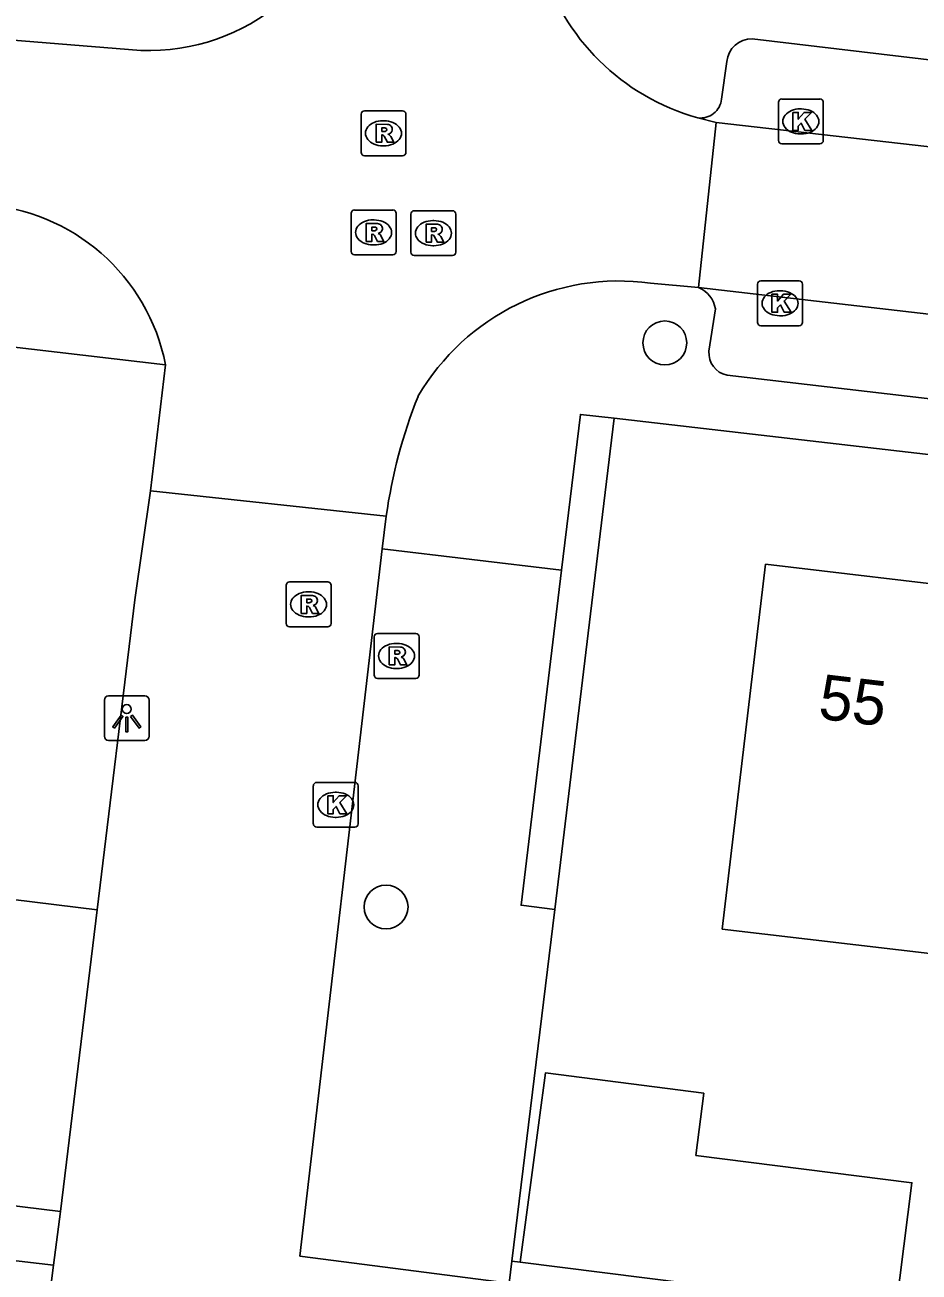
# Model space of a CAD drawing. Extents: x 162250 to 162654, y 380744 to 381605.
# Drawn here: x 162393.23 to 162413.16, y 380930.93 to 380958.73 of the extents above; entities that cross this region are included whole.
import ezdxf

# ---------------------------------------------------------------- set-up
doc = ezdxf.new("R2010")
doc.units = 0
for name, color, linetype in [('IMGEO_Boom', 7, 'Continuous'), ('IMGEO_Groenvoorziening', 7, 'Continuous'), ('IMGEO_Kolk', 7, 'Continuous'), ('IMGEO_Lichtpunt', 7, 'Continuous'), ('IMGEO_Pand', 7, 'Continuous'), ('IMGEO_Pand_nummerreeks', 7, 'Continuous'), ('IMGEO_Parkeervlak_open', 7, 'Continuous'), ('IMGEO_Rijbaan_lokaal_open', 7, 'Continuous'), ('IMGEO_Rioolput', 7, 'Continuous'), ('IMGEO_Voetpad_open', 7, 'Continuous')]:
    doc.layers.add(name, color=color, linetype=linetype)

msp = doc.modelspace()

# ---------------------------------------------------------------- linework, layer by layer
at = {"layer": 'IMGEO_Boom'}
for centre in [(162407.491, 380951.645), (162401.278, 380939.068)]:
    msp.add_circle(centre, 0.489, dxfattribs=at)
at = {"layer": 'IMGEO_Groenvoorziening'}
msp.add_lwpolyline([(162406.365, 380949.964), (162405.992, 380946.896), (162405.036, 380939.015)], dxfattribs=at)
at = {"layer": 'IMGEO_Kolk'}
for p, q in [((162410.021, 380956.157), (162410.021, 380957.009)), ((162410.096, 380957.083), (162410.948, 380957.083)), ((162410.509, 380956.863), (162410.534, 380956.863)), ((162411.022, 380957.009), (162411.022, 380956.157)), ((162410.532, 380956.303), (162410.507, 380956.303)), ((162410.948, 380956.083), (162410.096, 380956.083)), ((162409.558, 380952.103), (162409.558, 380952.955)), ((162409.633, 380953.029), (162410.485, 380953.029)), ((162410.559, 380952.955), (162410.559, 380952.103)), ((162410.046, 380952.809), (162410.071, 380952.809)), ((162410.069, 380952.249), (162410.044, 380952.249)), ((162410.485, 380952.029), (162409.633, 380952.029)), ((162399.732, 380941.846), (162400.584, 380941.846)), ((162399.657, 380940.92), (162399.657, 380941.772)), ((162400.145, 380941.626), (162400.17, 380941.626)), ((162400.658, 380941.772), (162400.658, 380940.92)), ((162400.168, 380941.066), (162400.143, 380941.066)), ((162400.584, 380940.846), (162399.732, 380940.846))]:
    msp.add_line(p, q, dxfattribs=at)
for points in [[(162410.021, 380956.157), (162410.021, 380957.009)], [(162410.096, 380957.083), (162410.948, 380957.083)], [(162411.022, 380957.009), (162411.022, 380956.157)], [(162410.342, 380956.783), (162410.465, 380956.783), (162410.465, 380956.632), (162410.595, 380956.783), (162410.759, 380956.783), (162410.613, 380956.632), (162410.766, 380956.383), (162410.614, 380956.383), (162410.529, 380956.547), (162410.465, 380956.48), (162410.465, 380956.383), (162410.342, 380956.383), (162410.342, 380956.783)], [(162410.948, 380956.083), (162410.096, 380956.083)], [(162409.558, 380952.103), (162409.558, 380952.955)], [(162409.633, 380953.029), (162410.485, 380953.029)], [(162410.559, 380952.955), (162410.559, 380952.103)], [(162409.879, 380952.729), (162410.002, 380952.729), (162410.002, 380952.578), (162410.132, 380952.729), (162410.296, 380952.729), (162410.15, 380952.578), (162410.303, 380952.329), (162410.151, 380952.329), (162410.066, 380952.493), (162410.002, 380952.426), (162410.002, 380952.329), (162409.879, 380952.329), (162409.879, 380952.729)], [(162410.485, 380952.029), (162409.633, 380952.029)], [(162399.732, 380941.846), (162400.584, 380941.846)], [(162399.657, 380940.92), (162399.657, 380941.772)], [(162399.978, 380941.546), (162400.101, 380941.546), (162400.101, 380941.395), (162400.231, 380941.546), (162400.395, 380941.546), (162400.249, 380941.395), (162400.402, 380941.146), (162400.25, 380941.146), (162400.165, 380941.31), (162400.101, 380941.243), (162400.101, 380941.146), (162399.978, 380941.146), (162399.978, 380941.546)], [(162400.658, 380941.772), (162400.658, 380940.92)], [(162400.584, 380940.846), (162399.732, 380940.846)]]:
    msp.add_lwpolyline(points, dxfattribs=at)
for centre, start, end in [((162410.098, 380957.007), 91.552, 178.448), ((162410.098, 380957.007), 91.552, 178.448), ((162410.946, 380957.007), 1.552, 88.448), ((162410.946, 380957.007), 1.552, 88.448), ((162410.098, 380956.159), 181.552, 268.448), ((162410.098, 380956.159), 181.552, 268.448), ((162410.946, 380956.159), 271.552, 358.448), ((162410.946, 380956.159), 271.552, 358.448), ((162409.635, 380952.953), 91.552, 178.448), ((162409.635, 380952.953), 91.552, 178.448), ((162410.483, 380952.953), 1.552, 88.448), ((162410.483, 380952.953), 1.552, 88.448), ((162409.635, 380952.105), 181.552, 268.448), ((162409.635, 380952.105), 181.552, 268.448), ((162410.483, 380952.105), 271.552, 358.448), ((162410.483, 380952.105), 271.552, 358.448), ((162399.734, 380941.77), 91.552, 178.448), ((162399.734, 380941.77), 91.552, 178.448), ((162400.582, 380941.77), 1.552, 88.448), ((162400.582, 380941.77), 1.552, 88.448), ((162399.734, 380940.922), 181.552, 268.448), ((162399.734, 380940.922), 181.552, 268.448), ((162400.582, 380940.922), 271.552, 358.448), ((162400.582, 380940.922), 271.552, 358.448)]:
    msp.add_arc(centre, 0.0765, start, end, dxfattribs=at)
for centre, major_axis, ratio, start_param, end_param in [((162410.508, 380956.583), (-0.387, 0.002), 0.722429, 4.712389, 7.853982), ((162410.533, 380956.583), (-0.39, 0.002), 0.717154, 1.570796, 4.712389), ((162410.045, 380952.529), (-0.387, 0.002), 0.722429, 4.712389, 7.853982), ((162410.07, 380952.529), (-0.39, 0.002), 0.717154, 1.570796, 4.712389), ((162400.144, 380941.346), (-0.387, 0.002), 0.722429, 4.712389, 7.853982), ((162400.169, 380941.346), (-0.39, 0.002), 0.717154, 1.570796, 4.712389)]:
    msp.add_ellipse(centre, major_axis=major_axis, ratio=ratio, start_param=start_param, end_param=end_param, dxfattribs=at)
at = {"layer": 'IMGEO_Lichtpunt'}
for p, q in [((162395.902, 380943.777), (162395.094, 380943.777)), ((162395.902, 380943.777), (162395.094, 380943.777)), ((162395, 380943.682), (162395, 380942.875)), ((162395, 380943.682), (162395, 380942.875)), ((162395.996, 380942.875), (162395.996, 380943.682)), ((162395.996, 380942.875), (162395.996, 380943.682)), ((162395.094, 380942.781), (162395.902, 380942.781)), ((162395.094, 380942.781), (162395.902, 380942.781))]:
    msp.add_line(p, q, dxfattribs=at)
for points in [[(162395.374, 380943.346), (162395.413, 380943.318), (162395.225, 380943.056), (162395.187, 380943.083), (162395.374, 380943.346)], [(162395.476, 380943.298), (162395.523, 380943.298), (162395.523, 380942.976), (162395.476, 380942.976), (162395.476, 380943.298)], [(162395.586, 380943.318), (162395.624, 380943.345), (162395.811, 380943.083), (162395.772, 380943.055), (162395.586, 380943.318)]]:
    msp.add_lwpolyline(points, dxfattribs=at)
msp.add_circle((162395.499, 380943.48), 0.0994, dxfattribs=at)
for centre, start, end in [((162395.094, 380943.682), 90, 180), ((162395.094, 380943.682), 90, 180), ((162395.902, 380943.682), 0, 90), ((162395.902, 380943.682), 0, 90), ((162395.094, 380942.875), 180, 270), ((162395.094, 380942.875), 180, 270), ((162395.902, 380942.875), 270, 0), ((162395.902, 380942.875), 270, 360)]:
    msp.add_arc(centre, 0.0946, start, end, dxfattribs=at)
at = {"layer": 'IMGEO_Pand'}
for points in [[(162413.646, 380937.998), (162408.771, 380938.576), (162409.736, 380946.71), (162414.63, 380946.129)], [(162394.023, 380932.276), (162390.688, 380932.683), (162391.508, 380939.413), (162394.843, 380939.006)], [(162394.023, 380932.276), (162394.843, 380939.006)], [(162404.27, 380931.15), (162404.829, 380935.367), (162408.36, 380934.916), (162408.185, 380933.528), (162412.997, 380932.918), (162412.639, 380930.091)], [(162404.27, 380931.15), (162412.639, 380930.091)]]:
    msp.add_lwpolyline(points, dxfattribs=at)
at = {"layer": 'IMGEO_Parkeervlak_open'}
for points in [[(162405.191, 380946.581), (162404.286, 380939.106), (162405.036, 380939.015)], [(162405.036, 380939.015), (162404.084, 380931.173)]]:
    msp.add_lwpolyline(points, dxfattribs=at)
at = {"layer": 'IMGEO_Rijbaan_lokaal_open'}
for points in [[(162395.814, 380958.168), (162391.857, 380958.486), (162391.637, 380958.538)], [(162408.226, 380956.663), (162408.638, 380956.558)], [(162408.638, 380956.558), (162408.242, 380952.877)], [(162408.638, 380956.558), (162438.309, 380953.179)], [(162408.242, 380952.877), (162407.174, 380952.978)], [(162438.711, 380949.35), (162408.242, 380952.877)], [(162396.031, 380948.346), (162396.364, 380951.153)], [(162394.843, 380939.006), (162395.68, 380945.918), (162396.031, 380948.346)], [(162396.031, 380948.346), (162401.282, 380947.784)], [(162401.282, 380947.784), (162401.19, 380947.056)], [(162404.024, 380930.68), (162399.359, 380931.282), (162401.19, 380947.056)], [(162393.868, 380931.08), (162394.023, 380932.276)], [(162393.695, 380929.741), (162393.868, 380931.08)]]:
    msp.add_lwpolyline(points, dxfattribs=at)
for centre, radius, start, end in [((162396.005, 380962.704), 4.54, 267.5841, 352.6936), ((162409.572, 380961.512), 5.032, 196.01, 254.4845), ((162392.012, 380950.304), 4.434, 11.0398, 86.7804), ((162406.473, 380947.833), 5.193, 82.2445, 149.6946), ((162412.717, 380946.179), 11.547, 158.2763, 172.0106)]:
    msp.add_arc(centre, radius, start, end, dxfattribs=at)
at = {"layer": 'IMGEO_Rioolput'}
for p, q in [((162400.72, 380955.893), (162400.72, 380956.745)), ((162400.795, 380956.819), (162401.647, 380956.819)), ((162401.208, 380956.599), (162401.233, 380956.599)), ((162401.721, 380956.745), (162401.721, 380955.893)), ((162401.231, 380956.039), (162401.206, 380956.039)), ((162401.647, 380955.819), (162400.795, 380955.819)), ((162400.575, 380954.608), (162401.427, 380954.608)), ((162400.5, 380953.682), (162400.5, 380954.534)), ((162400.988, 380954.388), (162401.013, 380954.388)), ((162401.501, 380954.534), (162401.501, 380953.682)), ((162401.832, 380953.666), (162401.832, 380954.518)), ((162401.907, 380954.592), (162402.759, 380954.592)), ((162402.32, 380954.372), (162402.345, 380954.372)), ((162402.833, 380954.518), (162402.833, 380953.666)), ((162401.011, 380953.828), (162400.986, 380953.828)), ((162402.343, 380953.812), (162402.318, 380953.812)), ((162401.427, 380953.608), (162400.575, 380953.608)), ((162402.759, 380953.592), (162401.907, 380953.592)), ((162399.125, 380946.314), (162399.977, 380946.314)), ((162399.05, 380945.388), (162399.05, 380946.24)), ((162399.538, 380946.094), (162399.563, 380946.094)), ((162400.051, 380946.24), (162400.051, 380945.388)), ((162399.561, 380945.534), (162399.536, 380945.534)), ((162399.977, 380945.314), (162399.125, 380945.314)), ((162401.087, 380945.165), (162401.939, 380945.165)), ((162401.012, 380944.239), (162401.012, 380945.091)), ((162401.5, 380944.945), (162401.525, 380944.945)), ((162402.013, 380945.091), (162402.013, 380944.239)), ((162401.523, 380944.385), (162401.498, 380944.385)), ((162401.939, 380944.165), (162401.087, 380944.165))]:
    msp.add_line(p, q, dxfattribs=at)
for points in [[(162400.72, 380955.893), (162400.72, 380956.745)], [(162400.795, 380956.819), (162401.647, 380956.819)], [(162401.721, 380956.745), (162401.721, 380955.893)], [(162401.309, 380956.517), (162401.057, 380956.519), (162401.057, 380956.119)], [(162401.057, 380956.119), (162401.181, 380956.119), (162401.181, 380956.281), (162401.192, 380956.281)], [(162401.235, 380956.438), (162401.181, 380956.438), (162401.181, 380956.357)], [(162401.181, 380956.357), (162401.233, 380956.357)], [(162401.239, 380956.252), (162401.31, 380956.119), (162401.45, 380956.119), (162401.385, 380956.245)], [(162401.647, 380955.819), (162400.795, 380955.819)], [(162400.575, 380954.608), (162401.427, 380954.608)], [(162400.5, 380953.682), (162400.5, 380954.534)], [(162401.501, 380954.534), (162401.501, 380953.682)], [(162401.832, 380953.666), (162401.832, 380954.518)], [(162401.907, 380954.592), (162402.759, 380954.592)], [(162402.833, 380954.518), (162402.833, 380953.666)], [(162401.089, 380954.306), (162400.837, 380954.308), (162400.837, 380953.908)], [(162400.837, 380953.908), (162400.961, 380953.908), (162400.961, 380954.07), (162400.972, 380954.07)], [(162401.015, 380954.227), (162400.961, 380954.227), (162400.961, 380954.146)], [(162400.961, 380954.146), (162401.013, 380954.146)], [(162402.421, 380954.29), (162402.169, 380954.292), (162402.169, 380953.892)], [(162402.169, 380953.892), (162402.293, 380953.892), (162402.293, 380954.054), (162402.304, 380954.054)], [(162402.347, 380954.211), (162402.293, 380954.211), (162402.293, 380954.13)], [(162402.293, 380954.13), (162402.345, 380954.13)], [(162401.019, 380954.041), (162401.09, 380953.908), (162401.23, 380953.908), (162401.165, 380954.034)], [(162402.351, 380954.025), (162402.422, 380953.892), (162402.562, 380953.892), (162402.497, 380954.018)], [(162401.427, 380953.608), (162400.575, 380953.608)], [(162402.759, 380953.592), (162401.907, 380953.592)], [(162399.125, 380946.314), (162399.977, 380946.314)], [(162399.05, 380945.388), (162399.05, 380946.24)], [(162399.639, 380946.012), (162399.387, 380946.014), (162399.387, 380945.614)], [(162400.051, 380946.24), (162400.051, 380945.388)], [(162399.387, 380945.614), (162399.511, 380945.614), (162399.511, 380945.776), (162399.522, 380945.776)], [(162399.565, 380945.933), (162399.511, 380945.933), (162399.511, 380945.852)], [(162399.511, 380945.852), (162399.563, 380945.852)], [(162399.569, 380945.747), (162399.64, 380945.614), (162399.78, 380945.614), (162399.715, 380945.74)], [(162399.977, 380945.314), (162399.125, 380945.314)], [(162401.087, 380945.165), (162401.939, 380945.165)], [(162401.012, 380944.239), (162401.012, 380945.091)], [(162402.013, 380945.091), (162402.013, 380944.239)], [(162401.601, 380944.863), (162401.349, 380944.865), (162401.349, 380944.465)], [(162401.349, 380944.465), (162401.473, 380944.465), (162401.473, 380944.627), (162401.484, 380944.627)], [(162401.527, 380944.784), (162401.473, 380944.784), (162401.473, 380944.703)], [(162401.473, 380944.703), (162401.525, 380944.703)], [(162401.531, 380944.598), (162401.602, 380944.465), (162401.742, 380944.465), (162401.677, 380944.591)], [(162401.939, 380944.165), (162401.087, 380944.165)]]:
    msp.add_lwpolyline(points, dxfattribs=at)
for centre, radius, start, end in [((162400.797, 380956.743), 0.0765, 91.552, 178.448), ((162400.797, 380956.743), 0.0765, 91.552, 178.448), ((162401.645, 380956.743), 0.0765, 1.552, 88.448), ((162401.645, 380956.743), 0.0765, 1.552, 88.448), ((162401.191, 380956.228), 0.0533, 26.0293, 88.6989), ((162401.217, 380956.546), 0.19, 274.7715, 282.9687), ((162401.241, 380956.342), 0.0964, 77.0061, 93.1865), ((162401.255, 380956.399), 0.0378, 276.6634, 79.6772), ((162401.308, 380956.407), 0.109, 350.3612, 89.416), ((162401.306, 380956.407), 0.112, 277.5842, 350.9817), ((162401.29, 380956.192), 0.108, 29.5134, 73.7905), ((162400.797, 380955.895), 0.0765, 181.552, 268.448), ((162400.797, 380955.895), 0.0765, 181.552, 268.448), ((162401.645, 380955.895), 0.0765, 271.552, 358.448), ((162401.645, 380955.895), 0.0765, 271.552, 358.448), ((162400.577, 380954.532), 0.0765, 91.552, 178.448), ((162400.577, 380954.532), 0.0765, 91.552, 178.448), ((162401.425, 380954.532), 0.0765, 1.552, 88.448), ((162401.425, 380954.532), 0.0765, 1.552, 88.448), ((162401.909, 380954.516), 0.0765, 91.552, 178.448), ((162401.909, 380954.516), 0.0765, 91.552, 178.448), ((162402.757, 380954.516), 0.0765, 1.552, 88.448), ((162402.757, 380954.516), 0.0765, 1.552, 88.448), ((162400.971, 380954.017), 0.0533, 26.0293, 88.6989), ((162400.997, 380954.335), 0.19, 274.7715, 282.9687), ((162401.021, 380954.131), 0.0964, 77.0061, 93.1865), ((162401.035, 380954.188), 0.0378, 276.6634, 79.6772), ((162401.088, 380954.196), 0.109, 350.3612, 89.416), ((162401.086, 380954.196), 0.112, 277.5842, 350.9817), ((162401.07, 380953.981), 0.108, 29.5134, 73.7905), ((162402.303, 380954.001), 0.0533, 26.0293, 88.6989), ((162402.329, 380954.319), 0.19, 274.7715, 282.9687), ((162402.353, 380954.115), 0.0964, 77.0061, 93.1865), ((162402.367, 380954.172), 0.0378, 276.6634, 79.6772), ((162402.42, 380954.18), 0.109, 350.3612, 89.416), ((162402.418, 380954.18), 0.112, 277.5842, 350.9817), ((162402.402, 380953.965), 0.108, 29.5134, 73.7905), ((162400.577, 380953.684), 0.0765, 181.552, 268.448), ((162400.577, 380953.684), 0.0765, 181.552, 268.448), ((162401.425, 380953.684), 0.0765, 271.552, 358.448), ((162401.425, 380953.684), 0.0765, 271.552, 358.448), ((162401.909, 380953.668), 0.0765, 181.552, 268.448), ((162401.909, 380953.668), 0.0765, 181.552, 268.448), ((162402.757, 380953.668), 0.0765, 271.552, 358.448), ((162402.757, 380953.668), 0.0765, 271.552, 358.448), ((162399.127, 380946.238), 0.0765, 91.552, 178.448), ((162399.127, 380946.238), 0.0765, 91.552, 178.448), ((162399.975, 380946.238), 0.0765, 1.552, 88.448), ((162399.975, 380946.238), 0.0765, 1.552, 88.448), ((162399.638, 380945.902), 0.109, 350.3612, 89.416), ((162399.521, 380945.723), 0.0533, 26.0293, 88.6989), ((162399.547, 380946.041), 0.19, 274.7715, 282.9687), ((162399.571, 380945.837), 0.0964, 77.0061, 93.1865), ((162399.585, 380945.894), 0.0378, 276.6634, 79.6772), ((162399.636, 380945.902), 0.112, 277.5842, 350.9817), ((162399.62, 380945.687), 0.108, 29.5134, 73.7905), ((162399.127, 380945.39), 0.0765, 181.552, 268.448), ((162399.127, 380945.39), 0.0765, 181.552, 268.448), ((162399.975, 380945.39), 0.0765, 271.552, 358.448), ((162399.975, 380945.39), 0.0765, 271.552, 358.448), ((162401.089, 380945.089), 0.0765, 91.552, 178.448), ((162401.089, 380945.089), 0.0765, 91.552, 178.448), ((162401.937, 380945.089), 0.0765, 1.552, 88.448), ((162401.937, 380945.089), 0.0765, 1.552, 88.448), ((162401.483, 380944.574), 0.0533, 26.0293, 88.6989), ((162401.509, 380944.892), 0.19, 274.7715, 282.9687), ((162401.533, 380944.688), 0.0964, 77.0061, 93.1865), ((162401.547, 380944.745), 0.0378, 276.6634, 79.6772), ((162401.6, 380944.753), 0.109, 350.3612, 89.416), ((162401.598, 380944.753), 0.112, 277.5842, 350.9817), ((162401.582, 380944.538), 0.108, 29.5134, 73.7905), ((162401.089, 380944.241), 0.0765, 181.552, 268.448), ((162401.089, 380944.241), 0.0765, 181.552, 268.448), ((162401.937, 380944.241), 0.0765, 271.552, 358.448), ((162401.937, 380944.241), 0.0765, 271.552, 358.448)]:
    msp.add_arc(centre, radius, start, end, dxfattribs=at)
for centre, major_axis, ratio, start_param, end_param in [((162401.207, 380956.319), (-0.387, 0.002), 0.722429, 4.712389, 7.853982), ((162401.232, 380956.319), (-0.39, 0.002), 0.717154, 1.570796, 4.712389), ((162400.987, 380954.108), (-0.387, 0.002), 0.722429, 4.712389, 7.853982), ((162401.012, 380954.108), (-0.39, 0.002), 0.717154, 1.570796, 4.712389), ((162402.319, 380954.092), (-0.387, 0.002), 0.722429, 4.712389, 7.853982), ((162402.344, 380954.092), (-0.39, 0.002), 0.717154, 1.570796, 4.712389), ((162399.537, 380945.814), (-0.387, 0.002), 0.722429, 4.712389, 7.853982), ((162399.562, 380945.814), (-0.39, 0.002), 0.717154, 1.570796, 4.712389), ((162401.499, 380944.665), (-0.387, 0.002), 0.722429, 4.712389, 7.853982), ((162401.524, 380944.665), (-0.39, 0.002), 0.717154, 1.570796, 4.712389)]:
    msp.add_ellipse(centre, major_axis=major_axis, ratio=ratio, start_param=start_param, end_param=end_param, dxfattribs=at)
at = {"layer": 'IMGEO_Voetpad_open'}
for points in [[(162396.364, 380951.153), (162282.368, 380964.496)], [(162409.438, 380958.423), (162437.571, 380955.085)], [(162408.757, 380957.08), (162408.869, 380957.922)], [(162408.617, 380952.404), (162408.475, 380951.461)], [(162408.877, 380950.928), (162437.601, 380947.573)], [(162405.191, 380946.581), (162405.611, 380950.051), (162406.365, 380949.964)], [(162439.893, 380946.084), (162406.365, 380949.964)], [(162401.19, 380947.056), (162405.191, 380946.581)], [(162393.868, 380931.08), (162362.349, 380934.751)], [(162404.084, 380931.173), (162404.024, 380930.68)], [(162404.084, 380931.173), (162404.27, 380931.15)]]:
    msp.add_lwpolyline(points, dxfattribs=at)
for centre, radius, start, end in [((162409.431, 380957.858), 0.565, 89.2467, 173.4807), ((162408.285, 380957.134), 0.475, 262.8199, 353.4659), ((162408.005, 380952.304), 0.621, 9.3118, 67.5038), ((162408.974, 380951.419), 0.501, 175.2144, 258.8344)]:
    msp.add_arc(centre, radius, start, end, dxfattribs=at)

# ---------------------------------------------------------------- texts
at = {"layer": 'IMGEO_Pand_nummerreeks'}
msp.add_text('55', height=1, rotation=353.2338, dxfattribs=at).set_placement((162410.888, 380943.27))

doc.saveas('drawing.dxf')
